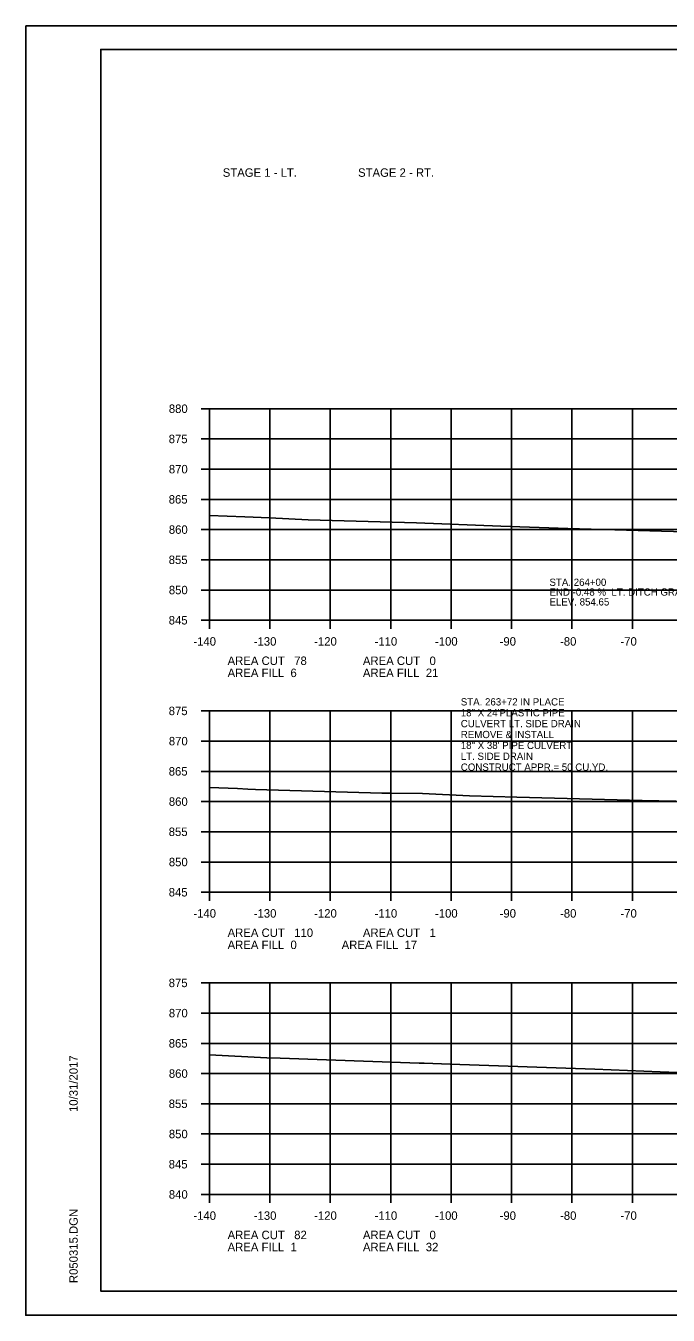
# Model space of a CAD drawing. Extents: x 1486524 to 1499135, y 326561 to 337924.
# Drawn here: x 1488812.5 to 1488918.8, y 329365.9 to 329579.2 of the extents above; entities that cross this region are included whole.
import ezdxf

# ---------------------------------------------------------------- set-up
doc = ezdxf.new("R2010")
doc.units = 0
for name, color, linetype in [('Default', 7, 'Continuous'), ('E_Const Align', 7, 'Continuous'), ('E_Const Align Station', 7, 'Continuous'), ('E_Ownership Information', 7, 'Continuous'), ('E_Property Line', 7, 'Continuous'), ('E_Proposed ROW Fig Annot', 7, 'Continuous'), ('E_Quarter Calls', 7, 'Continuous'), ('E_Tract Number', 7, 'Continuous')]:
    doc.layers.add(name, color=color, linetype=linetype)

msp = doc.modelspace()

# ---------------------------------------------------------------- linework, layer by layer
at = {"layer": 'E_Const Align'}
for p, q in [((1488841.49, 329515.88), (1488842.89, 329515.88)), ((1488842.89, 329480.88), (1488842.89, 329515.88)), ((1488841.49, 329510.88), (1488842.89, 329510.88)), ((1488841.49, 329505.88), (1488842.89, 329505.88)), ((1488841.49, 329500.88), (1488842.89, 329500.88)), ((1488841.49, 329495.88), (1488842.89, 329495.88)), ((1488841.49, 329490.88), (1488842.89, 329490.88)), ((1488841.49, 329485.88), (1488842.89, 329485.88)), ((1488841.49, 329480.88), (1488842.89, 329480.88)), ((1488842.89, 329480.88), (1489122.89, 329480.88)), ((1488842.89, 329479.48), (1488842.89, 329480.88)), ((1488852.89, 329479.48), (1488852.89, 329480.88)), ((1488862.89, 329479.48), (1488862.89, 329480.88)), ((1488872.89, 329479.48), (1488872.89, 329480.88)), ((1488882.89, 329479.48), (1488882.89, 329480.88)), ((1488892.89, 329479.48), (1488892.89, 329480.88)), ((1488902.89, 329479.48), (1488902.89, 329480.88)), ((1488912.89, 329479.48), (1488912.89, 329480.88)), ((1488841.49, 329465.88), (1488842.89, 329465.88)), ((1488842.89, 329435.88), (1488842.89, 329465.88)), ((1488841.49, 329460.88), (1488842.89, 329460.88)), ((1488841.49, 329455.88), (1488842.89, 329455.88)), ((1488841.49, 329450.88), (1488842.89, 329450.88)), ((1488841.49, 329445.88), (1488842.89, 329445.88)), ((1488841.49, 329440.88), (1488842.89, 329440.88)), ((1488841.49, 329435.88), (1488842.89, 329435.88)), ((1488842.89, 329435.88), (1489122.89, 329435.88)), ((1488842.89, 329434.48), (1488842.89, 329435.88)), ((1488852.89, 329434.48), (1488852.89, 329435.88)), ((1488862.89, 329434.48), (1488862.89, 329435.88)), ((1488872.89, 329434.48), (1488872.89, 329435.88)), ((1488882.89, 329434.48), (1488882.89, 329435.88)), ((1488892.89, 329434.48), (1488892.89, 329435.88)), ((1488902.89, 329434.48), (1488902.89, 329435.88)), ((1488912.89, 329434.48), (1488912.89, 329435.88)), ((1488841.49, 329420.88), (1488842.89, 329420.88)), ((1488842.89, 329385.88), (1488842.89, 329420.88)), ((1488841.49, 329415.88), (1488842.89, 329415.88)), ((1488841.49, 329410.88), (1488842.89, 329410.88)), ((1488841.49, 329405.88), (1488842.89, 329405.88)), ((1488841.49, 329400.88), (1488842.89, 329400.88)), ((1488841.49, 329395.88), (1488842.89, 329395.88)), ((1488841.49, 329390.88), (1488842.89, 329390.88)), ((1488841.49, 329385.88), (1488842.89, 329385.88)), ((1488842.89, 329385.88), (1489122.89, 329385.88)), ((1488842.89, 329384.48), (1488842.89, 329385.88)), ((1488852.89, 329384.48), (1488852.89, 329385.88)), ((1488862.89, 329384.48), (1488862.89, 329385.88)), ((1488872.89, 329384.48), (1488872.89, 329385.88)), ((1488882.89, 329384.48), (1488882.89, 329385.88)), ((1488892.89, 329384.48), (1488892.89, 329385.88)), ((1488902.89, 329384.48), (1488902.89, 329385.88)), ((1488912.89, 329384.48), (1488912.89, 329385.88))]:
    msp.add_line(p, q, dxfattribs=at)
at = {"layer": 'E_Ownership Information'}
for p, q in [((1488842.89, 329515.88), (1489122.89, 329515.88)), ((1488842.89, 329480.88), (1488842.89, 329515.88)), ((1488852.89, 329480.88), (1488852.89, 329515.88)), ((1488862.89, 329480.88), (1488862.89, 329515.88)), ((1488872.89, 329480.88), (1488872.89, 329515.88)), ((1488882.89, 329480.88), (1488882.89, 329515.88)), ((1488892.89, 329480.88), (1488892.89, 329515.88)), ((1488902.89, 329480.88), (1488902.89, 329515.88)), ((1488912.89, 329480.88), (1488912.89, 329515.88)), ((1488842.89, 329510.88), (1489122.89, 329510.88)), ((1488842.89, 329505.88), (1489122.89, 329505.88)), ((1488842.89, 329500.88), (1489122.89, 329500.88)), ((1488842.89, 329495.88), (1489122.89, 329495.88)), ((1488842.89, 329490.88), (1489122.89, 329490.88)), ((1488842.89, 329485.88), (1489122.89, 329485.88)), ((1488842.89, 329480.88), (1489122.89, 329480.88)), ((1488842.89, 329465.88), (1489122.89, 329465.88)), ((1488842.89, 329435.88), (1488842.89, 329465.88)), ((1488852.89, 329435.88), (1488852.89, 329465.88)), ((1488862.89, 329435.88), (1488862.89, 329465.88)), ((1488872.89, 329435.88), (1488872.89, 329465.88)), ((1488882.89, 329435.88), (1488882.89, 329465.88)), ((1488892.89, 329435.88), (1488892.89, 329465.88)), ((1488902.89, 329435.88), (1488902.89, 329465.88)), ((1488912.89, 329435.88), (1488912.89, 329465.88)), ((1488842.89, 329460.88), (1489122.89, 329460.88)), ((1488842.89, 329455.88), (1489122.89, 329455.88)), ((1488842.89, 329450.88), (1489122.89, 329450.88)), ((1488842.89, 329445.88), (1489122.89, 329445.88)), ((1488842.89, 329440.88), (1489122.89, 329440.88)), ((1488842.89, 329435.88), (1489122.89, 329435.88)), ((1488842.89, 329420.88), (1489122.89, 329420.88)), ((1488842.89, 329385.88), (1488842.89, 329420.88)), ((1488852.89, 329385.88), (1488852.89, 329420.88)), ((1488862.89, 329385.88), (1488862.89, 329420.88)), ((1488872.89, 329385.88), (1488872.89, 329420.88)), ((1488882.89, 329385.88), (1488882.89, 329420.88)), ((1488892.89, 329385.88), (1488892.89, 329420.88)), ((1488902.89, 329385.88), (1488902.89, 329420.88)), ((1488912.89, 329385.88), (1488912.89, 329420.88)), ((1488842.89, 329415.88), (1489122.89, 329415.88)), ((1488842.89, 329410.88), (1489122.89, 329410.88)), ((1488842.89, 329405.88), (1489122.89, 329405.88)), ((1488842.89, 329400.88), (1489122.89, 329400.88)), ((1488842.89, 329395.88), (1489122.89, 329395.88)), ((1488842.89, 329390.88), (1489122.89, 329390.88)), ((1488842.89, 329385.88), (1489122.89, 329385.88))]:
    msp.add_line(p, q, dxfattribs=at)
at = {"layer": 'E_Property Line'}
for p, q in [((1488824.89, 329575.34), (1489141.07, 329575.34)), ((1488824.89, 329369.88), (1488824.89, 329575.34)), ((1488824.89, 329369.88), (1488824.89, 329369.88)), ((1489141.07, 329369.88), (1488824.89, 329369.88))]:
    msp.add_line(p, q, dxfattribs=at)
at = {"layer": 'E_Quarter Calls'}
for p, q in [((1488812.48, 329579.24), (1489145.82, 329579.24)), ((1488812.48, 329365.9), (1489145.82, 329365.9))]:
    msp.add_line(p, q, dxfattribs=at)
for points in [[(1488812.48, 329579.24), (1489145.82, 329579.24), (1489145.82, 329365.9), (1488812.48, 329365.9)], [(1489058.81, 329575.34), (1489058.81, 329565.46), (1489094.54, 329565.46), (1489094.54, 329562.54), (1489117.74, 329562.54), (1489117.74, 329538.21), (1489141.07, 329538.21), (1489141.07, 329369.88), (1488824.89, 329369.88), (1488824.89, 329575.34)]]:
    msp.add_lwpolyline(points, close=True, dxfattribs=at)
at = {"layer": 'E_Tract Number'}
for points in [[(1488842.89, 329498.22), (1488848.74, 329498.01), (1488852.84, 329497.8), (1488859.22, 329497.51), (1488871.15, 329497.19), (1488877.16, 329497.02), (1488891.13, 329496.45), (1488902.2, 329496.06), (1488923.59, 329495.45)], [(1488842.89, 329453.2), (1488847.53, 329453.03), (1488849.25, 329452.96), (1488850.53, 329452.9), (1488871.44, 329452.27), (1488872.72, 329452.25), (1488878.16, 329452.2), (1488885.91, 329451.85), (1488893.78, 329451.62), (1488899.99, 329451.47), (1488914.54, 329451.07), (1488920.1, 329450.95)], [(1488842.89, 329408.99), (1488852.4, 329408.5), (1488854.58, 329408.42), (1488877.6, 329407.62), (1488878.4, 329407.59), (1488882.74, 329407.43), (1488906.7, 329406.61), (1488917.51, 329406.17), (1488930.38, 329405.68)]]:
    msp.add_lwpolyline(points, dxfattribs=at)

# ---------------------------------------------------------------- texts
at = {"layer": 'Default'}
for s, height, p in [('STAGE 1 - LT.', 1.4, (1488845.09, 329554.25)), ('STAGE 2 - RT.', 1.4, (1488867.49, 329554.25)), ('STA. 263+72 IN PLACE', 1.2, (1488884.49, 329466.78)), ('18" X 24\'PLASTIC PIPE ', 1.2, (1488884.49, 329464.98)), ('CULVERT LT. SIDE DRAIN', 1.2, (1488884.49, 329463.18)), ('REMOVE & INSTALL', 1.2, (1488884.49, 329461.38)), ('18" X 38\' PIPE CULVERT', 1.2, (1488884.49, 329459.58)), ('LT. SIDE DRAIN', 1.2, (1488884.49, 329457.78)), ('CONSTRUCT APPR.= 50 CU.YD.', 1.2, (1488884.49, 329455.98))]:
    msp.add_text(s, height=height, dxfattribs=at).set_placement(p)
at = {"layer": 'E_Const Align Station'}
for s, p in [('880', (1488836.16, 329515.18)), ('875', (1488836.14, 329510.18)), ('870', (1488836.16, 329505.18)), ('865', (1488836.14, 329500.18)), ('860', (1488836.16, 329495.18)), ('855', (1488836.14, 329490.18)), ('850', (1488836.16, 329485.18)), ('845', (1488836.14, 329480.18)), ('-140', (1488840.22, 329476.68)), ('-130', (1488850.22, 329476.68)), ('-120', (1488860.22, 329476.68)), ('-110', (1488870.22, 329476.68)), ('-100', (1488880.22, 329476.68)), ('-90', (1488890.92, 329476.68)), ('-80', (1488900.92, 329476.68)), ('-70', (1488910.92, 329476.68)), ('AREA CUT   78', (1488845.89, 329473.48)), ('AREA CUT   0', (1488868.29, 329473.48)), ('AREA FILL  6', (1488845.89, 329471.48)), ('AREA FILL  21', (1488868.29, 329471.48)), ('875', (1488836.14, 329465.18)), ('870', (1488836.16, 329460.18)), ('865', (1488836.14, 329455.18)), ('860', (1488836.16, 329450.18)), ('855', (1488836.14, 329445.18)), ('850', (1488836.16, 329440.18)), ('845', (1488836.14, 329435.18)), ('-140', (1488840.22, 329431.68)), ('-130', (1488850.22, 329431.68)), ('-120', (1488860.22, 329431.68)), ('-110', (1488870.22, 329431.68)), ('-100', (1488880.22, 329431.68)), ('-90', (1488890.92, 329431.68)), ('-80', (1488900.92, 329431.68)), ('-70', (1488910.92, 329431.68)), ('AREA CUT   110', (1488845.89, 329428.48)), ('AREA CUT   1', (1488868.29, 329428.48)), ('AREA FILL  0', (1488845.89, 329426.48)), ('    AREA FILL  17', (1488862.69, 329426.48)), ('875', (1488836.14, 329420.18)), ('870', (1488836.16, 329415.18)), ('865', (1488836.14, 329410.18)), ('860', (1488836.16, 329405.18)), ('855', (1488836.14, 329400.18)), ('850', (1488836.16, 329395.18)), ('845', (1488836.14, 329390.18)), ('840', (1488836.16, 329385.18)), ('-140', (1488840.22, 329381.68)), ('-130', (1488850.22, 329381.68)), ('-120', (1488860.22, 329381.68)), ('-110', (1488870.22, 329381.68)), ('-100', (1488880.22, 329381.68)), ('-90', (1488890.92, 329381.68)), ('-80', (1488900.92, 329381.68)), ('-70', (1488910.92, 329381.68)), ('AREA CUT   82', (1488845.89, 329378.48)), ('AREA CUT   0', (1488868.29, 329378.48)), ('AREA FILL  1', (1488845.89, 329376.48)), ('AREA FILL  32', (1488868.29, 329376.48))]:
    msp.add_text(s, height=1.4, dxfattribs=at).set_placement(p)
at = {"layer": 'E_Property Line'}
for s, p in [('10/31/2017', (1488821.08, 329399.52)), ('R050315.DGN', (1488821.08, 329371.21))]:
    msp.add_text(s, height=1.4, rotation=90, dxfattribs=at).set_placement(p)
at = {"layer": 'E_Proposed ROW Fig Annot'}
for s, p in [('STA. 264+00 ', (1488899.17, 329486.57)), ('END -0.48 %  LT. DITCH GRADE', (1488899.17, 329484.95)), ('ELEV. 854.65', (1488899.17, 329483.32))]:
    msp.add_text(s, height=1.2, dxfattribs=at).set_placement(p)

doc.saveas('drawing.dxf')
